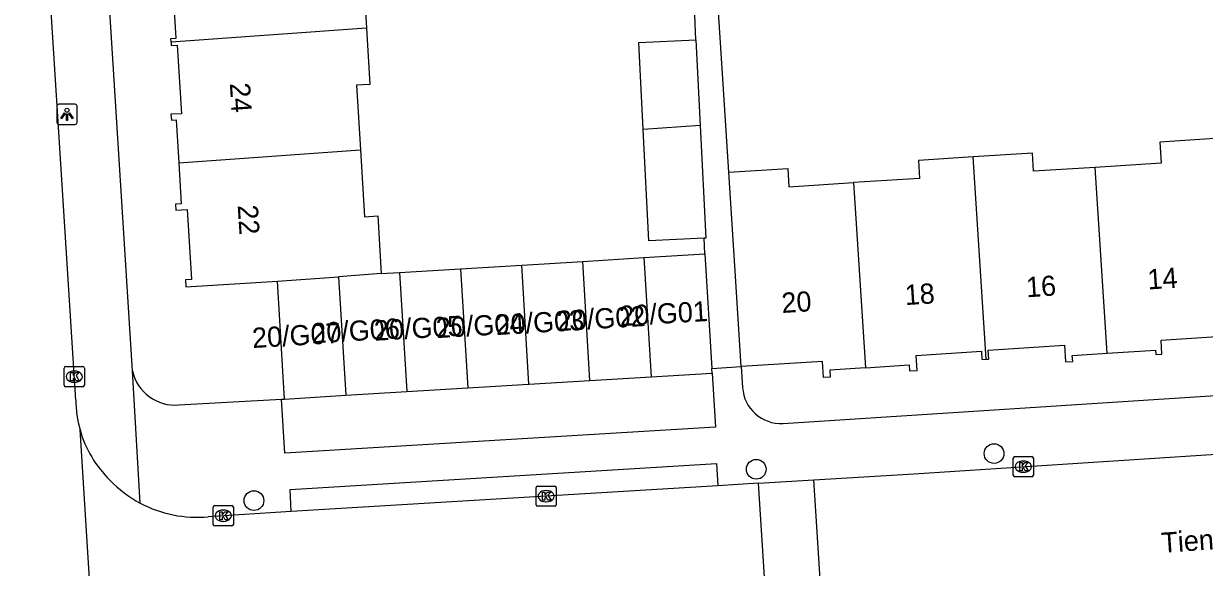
# Model space of a CAD drawing. Extents: x 159689 to 160786, y 387323 to 388339.
# Drawn here: x 160355.7 to 160414.2, y 387632.5 to 387659.4 of the extents above; entities that cross this region are included whole.
import ezdxf

# ---------------------------------------------------------------- set-up
doc = ezdxf.new("R2010")
doc.units = 0
for name, color, linetype in [('IMGEO_Boom', 7, 'Continuous'), ('IMGEO_Kolk', 7, 'Continuous'), ('IMGEO_Lichtpunt', 7, 'Continuous'), ('IMGEO_Openbare_ruimte_label', 7, 'Continuous'), ('IMGEO_Pand', 7, 'Continuous'), ('IMGEO_Pand_nummerreeks', 7, 'Continuous'), ('IMGEO_Parkeervlak_open', 7, 'Continuous'), ('IMGEO_Rijbaan_lokaal_open', 7, 'Continuous'), ('IMGEO_Voetpad_open', 7, 'Continuous')]:
    doc.layers.add(name, color=color, linetype=linetype)

msp = doc.modelspace()

# ---------------------------------------------------------------- linework, layer by layer
at = {"layer": 'IMGEO_Boom'}
for centre in [(160403.793, 387638.14), (160392.006, 387637.36), (160367.114, 387635.807)]:
    msp.add_circle(centre, 0.489, dxfattribs=at)
at = {"layer": 'IMGEO_Kolk'}
for p, q in [((160357.708, 387641.524), (160357.708, 387642.376)), ((160357.783, 387642.45), (160358.635, 387642.45)), ((160358.709, 387642.376), (160358.709, 387641.524)), ((160358.196, 387642.23), (160358.221, 387642.23)), ((160358.635, 387641.45), (160357.783, 387641.45)), ((160358.219, 387641.67), (160358.194, 387641.67)), ((160404.742, 387637.064), (160404.742, 387637.916)), ((160404.817, 387637.99), (160405.669, 387637.99)), ((160405.23, 387637.77), (160405.255, 387637.77)), ((160405.743, 387637.916), (160405.743, 387637.064)), ((160405.253, 387637.21), (160405.228, 387637.21)), ((160381.167, 387636.527), (160382.019, 387636.527)), ((160405.669, 387636.99), (160404.817, 387636.99)), ((160381.092, 387635.601), (160381.092, 387636.453)), ((160381.58, 387636.307), (160381.605, 387636.307)), ((160382.093, 387636.453), (160382.093, 387635.601)), ((160365.094, 387634.633), (160365.094, 387635.485)), ((160365.169, 387635.559), (160366.021, 387635.559)), ((160365.582, 387635.339), (160365.607, 387635.339)), ((160366.095, 387635.485), (160366.095, 387634.633)), ((160382.019, 387635.527), (160381.167, 387635.527)), ((160381.603, 387635.747), (160381.578, 387635.747)), ((160365.605, 387634.779), (160365.58, 387634.779)), ((160366.021, 387634.559), (160365.169, 387634.559))]:
    msp.add_line(p, q, dxfattribs=at)
for points in [[(160357.708, 387641.524), (160357.708, 387642.376)], [(160357.783, 387642.45), (160358.635, 387642.45)], [(160358.709, 387642.376), (160358.709, 387641.524)], [(160358.029, 387642.15), (160358.152, 387642.15), (160358.152, 387641.999), (160358.282, 387642.15), (160358.446, 387642.15), (160358.3, 387641.999), (160358.453, 387641.75), (160358.301, 387641.75), (160358.216, 387641.914), (160358.152, 387641.847), (160358.152, 387641.75), (160358.029, 387641.75), (160358.029, 387642.15)], [(160358.635, 387641.45), (160357.783, 387641.45)], [(160404.742, 387637.064), (160404.742, 387637.916)], [(160404.817, 387637.99), (160405.669, 387637.99)], [(160405.063, 387637.69), (160405.186, 387637.69), (160405.186, 387637.539), (160405.316, 387637.69), (160405.48, 387637.69), (160405.334, 387637.539), (160405.487, 387637.29), (160405.335, 387637.29), (160405.25, 387637.454), (160405.186, 387637.387), (160405.186, 387637.29), (160405.063, 387637.29), (160405.063, 387637.69)], [(160405.743, 387637.916), (160405.743, 387637.064)], [(160381.167, 387636.527), (160382.019, 387636.527)], [(160405.669, 387636.99), (160404.817, 387636.99)], [(160381.092, 387635.601), (160381.092, 387636.453)], [(160381.413, 387636.227), (160381.536, 387636.227), (160381.536, 387636.076), (160381.666, 387636.227), (160381.83, 387636.227), (160381.684, 387636.076), (160381.837, 387635.827), (160381.685, 387635.827), (160381.6, 387635.991), (160381.536, 387635.924), (160381.536, 387635.827), (160381.413, 387635.827), (160381.413, 387636.227)], [(160382.093, 387636.453), (160382.093, 387635.601)], [(160365.094, 387634.633), (160365.094, 387635.485)], [(160365.169, 387635.559), (160366.021, 387635.559)], [(160366.095, 387635.485), (160366.095, 387634.633)], [(160382.019, 387635.527), (160381.167, 387635.527)], [(160365.415, 387635.259), (160365.538, 387635.259), (160365.538, 387635.108), (160365.668, 387635.259), (160365.832, 387635.259), (160365.686, 387635.108), (160365.839, 387634.859), (160365.687, 387634.859), (160365.602, 387635.023), (160365.538, 387634.956), (160365.538, 387634.859), (160365.415, 387634.859), (160365.415, 387635.259)], [(160366.021, 387634.559), (160365.169, 387634.559)]]:
    msp.add_lwpolyline(points, dxfattribs=at)
for centre, start, end in [((160357.785, 387642.374), 91.55205, 178.44795), ((160357.785, 387642.374), 91.55205, 178.44795), ((160358.633, 387642.374), 1.55205, 88.44795), ((160358.633, 387642.374), 1.55205, 88.44795), ((160357.785, 387641.526), 181.55205, 268.44795), ((160357.785, 387641.526), 181.55205, 268.44795), ((160358.633, 387641.526), 271.55205, 358.44795), ((160358.633, 387641.526), 271.55205, 358.44795), ((160404.819, 387637.914), 91.55205, 178.44795), ((160404.819, 387637.914), 91.55205, 178.44795), ((160405.667, 387637.914), 1.55205, 88.44795), ((160405.667, 387637.914), 1.55205, 88.44795), ((160381.169, 387636.451), 91.55205, 178.44795), ((160381.169, 387636.451), 91.55205, 178.44795), ((160382.017, 387636.451), 1.55205, 88.44795), ((160382.017, 387636.451), 1.55205, 88.44795), ((160404.819, 387637.066), 181.55205, 268.44795), ((160404.819, 387637.066), 181.55205, 268.44795), ((160405.667, 387637.066), 271.55205, 358.44795), ((160405.667, 387637.066), 271.55205, 358.44795), ((160365.171, 387635.483), 91.55205, 178.44795), ((160365.171, 387635.483), 91.55205, 178.44795), ((160366.019, 387635.483), 1.55205, 88.44795), ((160366.019, 387635.483), 1.55205, 88.44795), ((160381.169, 387635.603), 181.55205, 268.44795), ((160381.169, 387635.603), 181.55205, 268.44795), ((160382.017, 387635.603), 271.55205, 358.44795), ((160382.017, 387635.603), 271.55205, 358.44795), ((160365.171, 387634.635), 181.55205, 268.44795), ((160365.171, 387634.635), 181.55205, 268.44795), ((160366.019, 387634.635), 271.55205, 358.44795), ((160366.019, 387634.635), 271.55205, 358.44795)]:
    msp.add_arc(centre, 0.0765, start, end, dxfattribs=at)
for centre, major_axis, ratio, start_param, end_param in [((160358.195, 387641.95), (-0.387, 0.002), 0.722429, 4.712389, 7.853982), ((160358.22, 387641.95), (-0.39, 0.002), 0.717154, 1.570796, 4.712389), ((160405.229, 387637.49), (-0.387, 0.002), 0.722429, 4.712389, 7.853982), ((160405.254, 387637.49), (-0.39, 0.002), 0.717154, 1.570796, 4.712389), ((160381.579, 387636.027), (-0.387, 0.002), 0.722429, 4.712389, 7.853982), ((160381.604, 387636.027), (-0.39, 0.002), 0.717154, 1.570796, 4.712389), ((160365.581, 387635.059), (-0.387, 0.002), 0.722429, 4.712389, 7.853982), ((160365.606, 387635.059), (-0.39, 0.002), 0.717154, 1.570796, 4.712389)]:
    msp.add_ellipse(centre, major_axis=major_axis, ratio=ratio, start_param=start_param, end_param=end_param, dxfattribs=at)
at = {"layer": 'IMGEO_Lichtpunt'}
for p, q in [((160357.35, 387655.351), (160357.35, 387654.544)), ((160357.35, 387655.351), (160357.35, 387654.544)), ((160358.252, 387655.446), (160357.444, 387655.446)), ((160358.252, 387655.446), (160357.444, 387655.446)), ((160358.346, 387654.544), (160358.346, 387655.351)), ((160358.346, 387654.544), (160358.346, 387655.351)), ((160357.444, 387654.45), (160358.252, 387654.45)), ((160357.444, 387654.45), (160358.252, 387654.45))]:
    msp.add_line(p, q, dxfattribs=at)
for points in [[(160357.724, 387655.015), (160357.763, 387654.987), (160357.575, 387654.725), (160357.537, 387654.752), (160357.724, 387655.015)], [(160357.826, 387654.967), (160357.873, 387654.967), (160357.873, 387654.645), (160357.826, 387654.645), (160357.826, 387654.967)], [(160357.936, 387654.987), (160357.974, 387655.014), (160358.161, 387654.752), (160358.122, 387654.724), (160357.936, 387654.987)]]:
    msp.add_lwpolyline(points, dxfattribs=at)
msp.add_circle((160357.849, 387655.149), 0.0994, dxfattribs=at)
for centre, start, end in [((160357.444, 387655.351), 90, 180), ((160357.444, 387655.351), 90, 180), ((160358.252, 387655.351), 0, 90), ((160358.252, 387655.351), 0, 90), ((160357.444, 387654.544), 180, 270), ((160357.444, 387654.544), 180, 270), ((160358.252, 387654.544), 270, 0), ((160358.252, 387654.544), 270, 360)]:
    msp.add_arc(centre, 0.0946, start, end, dxfattribs=at)
at = {"layer": 'IMGEO_Pand'}
for points in [[(160371.578, 387665.157), (160371.785, 387661.735), (160372.54, 387661.78), (160372.694, 387659.22)], [(160363.008, 387658.526), (160362.998, 387658.697), (160363.26, 387658.713), (160363.05, 387662.183), (160362.474, 387662.149), (160362.456, 387662.446), (160362.685, 387662.46), (160362.561, 387664.509)], [(160372.694, 387659.22), (160363.008, 387658.526)], [(160372.694, 387659.22), (160372.863, 387656.428), (160372.195, 387656.387), (160372.388, 387653.183)], [(160363.008, 387658.526), (160363.018, 387658.361), (160363.316, 387658.379), (160363.521, 387654.978), (160363.003, 387654.946), (160363.02, 387654.659), (160363.258, 387654.674), (160363.387, 387652.537)], [(160386.405, 387654.189), (160386.19, 387658.497), (160389.018, 387658.638)], [(160389.018, 387658.638), (160389.23, 387654.392)], [(160389.23, 387654.392), (160386.405, 387654.189)], [(160389.424, 387648.811), (160386.681, 387648.673), (160386.405, 387654.189)], [(160389.23, 387654.392), (160389.509, 387648.815), (160389.424, 387648.811)], [(160414.731, 387653.741), (160412.012, 387653.567), (160412.079, 387652.529), (160408.81, 387652.32)], [(160363.387, 387652.537), (160372.388, 387653.183)], [(160372.388, 387653.183), (160372.588, 387649.875), (160373.249, 387649.915), (160373.422, 387647.059)], [(160408.81, 387652.32), (160405.753, 387652.124), (160405.695, 387653.022), (160402.765, 387652.834)], [(160363.387, 387652.537), (160363.51, 387650.505), (160363.231, 387650.488), (160363.249, 387650.19), (160363.809, 387650.224), (160364.018, 387646.76), (160363.714, 387646.742), (160363.735, 387646.404), (160368.283, 387646.679)], [(160402.765, 387652.834), (160400.048, 387652.66), (160400.105, 387651.774), (160396.834, 387651.564)], [(160403.407, 387642.811), (160402.765, 387652.834)], [(160409.4, 387643.116), (160408.81, 387652.32)], [(160390.646, 387652.075), (160393.568, 387652.262), (160393.626, 387651.359), (160396.834, 387651.564)], [(160391.262, 387642.446), (160390.943, 387647.436), (160390.646, 387652.075)], [(160396.834, 387651.564), (160397.422, 387642.39)], [(160380.384, 387647.48), (160383.411, 387647.663)], [(160383.411, 387647.663), (160386.437, 387647.846)], [(160383.767, 387641.756), (160383.411, 387647.663)], [(160386.437, 387647.846), (160389.463, 387648.029)], [(160386.437, 387647.846), (160386.794, 387641.939)], [(160389.463, 387648.029), (160389.806, 387642.353)], [(160373.422, 387647.059), (160371.307, 387646.903)], [(160373.422, 387647.059), (160374.332, 387647.114)], [(160374.332, 387647.114), (160377.358, 387647.297)], [(160374.332, 387647.114), (160374.689, 387641.208)], [(160377.358, 387647.297), (160380.384, 387647.48)], [(160377.358, 387647.297), (160377.715, 387641.391)], [(160380.741, 387641.573), (160380.384, 387647.48)], [(160368.283, 387646.679), (160371.307, 387646.903)], [(160368.636, 387640.842), (160368.283, 387646.679)], [(160371.307, 387646.903), (160371.662, 387641.025)], [(160409.4, 387643.116), (160411.798, 387643.269), (160411.812, 387643.051), (160412.112, 387643.07), (160412.068, 387643.76), (160415.35, 387643.97)], [(160397.422, 387642.39), (160399.583, 387642.528), (160399.602, 387642.238), (160399.977, 387642.262), (160399.93, 387643.002), (160403.168, 387643.209), (160403.194, 387642.797), (160403.407, 387642.811)], [(160403.407, 387642.811), (160403.529, 387642.819), (160403.501, 387643.267), (160407.28, 387643.509), (160407.333, 387642.677), (160407.691, 387642.7), (160407.671, 387643.005), (160409.4, 387643.116)], [(160397.422, 387642.39), (160395.646, 387642.276), (160395.669, 387641.926), (160395.342, 387641.905), (160395.29, 387642.704), (160391.262, 387642.446)], [(160383.767, 387641.756), (160386.794, 387641.939)], [(160386.794, 387641.939), (160389.82, 387642.122)], [(160389.82, 387642.122), (160389.806, 387642.353)], [(160371.662, 387641.025), (160374.689, 387641.208)], [(160374.689, 387641.208), (160377.715, 387641.391)], [(160377.715, 387641.391), (160380.741, 387641.573)], [(160380.741, 387641.573), (160383.767, 387641.756)], [(160368.636, 387640.842), (160371.662, 387641.025)]]:
    msp.add_lwpolyline(points, dxfattribs=at)
at = {"layer": 'IMGEO_Parkeervlak_open'}
msp.add_lwpolyline([(160368.485, 387640.833), (160368.636, 387640.842)], dxfattribs=at)
at = {"layer": 'IMGEO_Rijbaan_lokaal_open'}
for points in [[(160358.282, 387640.789), (160355.699, 387681.651)], [(160394.868, 387636.835), (160399.818, 387637.136), (160434.363, 387639.379), (160436.714, 387639.529)], [(160359.584, 387621.896), (160358.496, 387639.308)], [(160390.097, 387636.546), (160368.965, 387635.262)], [(160392.113, 387636.668), (160390.097, 387636.546)], [(160392.113, 387636.668), (160394.868, 387636.835)], [(160392.558, 387629.688), (160392.113, 387636.668)], [(160395.312, 387629.855), (160394.868, 387636.835)], [(160368.965, 387635.262), (160364.846, 387635.012)]]:
    msp.add_lwpolyline(points, dxfattribs=at)
for centre, radius, start, end in [((160363.843, 387640.837), 5.561, 180.49044, 195.95388), ((160363.897, 387640.842), 5.615, 195.85184, 225.68819), ((160364.291, 387640.948), 5.97, 223.69684, 241.81991), ((160364.273, 387640.927), 5.943, 241.87695, 275.52932)]:
    msp.add_arc(centre, radius, start, end, dxfattribs=at)
at = {"layer": 'IMGEO_Voetpad_open'}
for points in [[(160361.099, 387642.245), (160358.698, 387680.238)], [(160390.646, 387652.075), (160389.992, 387662.35), (160391.102, 387662.421)], [(160389.018, 387658.638), (160388.907, 387661.102)], [(160389.463, 387648.029), (160389.424, 387648.811)], [(160393.335, 387639.632), (160449.718, 387643.285)], [(160389.806, 387642.353), (160391.262, 387642.446)], [(160391.262, 387642.446), (160391.329, 387641.407)], [(160361.472, 387635.686), (160361.099, 387642.245)], [(160389.82, 387642.122), (160389.982, 387639.449), (160368.647, 387638.16), (160368.485, 387640.833)], [(160363.393, 387640.547), (160368.485, 387640.833)], [(160368.965, 387635.262), (160368.903, 387636.358), (160390.035, 387637.642), (160390.097, 387636.546)]]:
    msp.add_lwpolyline(points, dxfattribs=at)
for centre, radius, start, end in [((160363.199, 387642.684), 2.145, 191.79774, 275.18518), ((160393.225, 387641.529), 1.9, 183.68139, 273.31088)]:
    msp.add_arc(centre, radius, start, end, dxfattribs=at)

# ---------------------------------------------------------------- texts
at = {"layer": 'IMGEO_Openbare_ruimte_label'}
msp.add_text('Tiengemetenstraat', height=1, rotation=3.8979, dxfattribs=at).set_placement((160412.116, 387633.218))
at = {"layer": 'IMGEO_Pand_nummerreeks'}
for s, rotation, p in [('24', 273.6783, (160365.917, 387656.482)), ('22', 273.6783, (160366.306, 387650.436)), ('14', 3.67209, (160411.425, 387646.266)), ('18', 3.67209, (160399.395, 387645.493)), ('16', 3.67209, (160405.408, 387645.879)), ('20', 3.67209, (160393.288, 387645.101)), ('20/G02', 3.33385, (160382.159, 387644.205)), ('20/G01', 3.33385, (160385.254, 387644.451)), ('20/G06', 3.33385, (160369.988, 387643.596)), ('20/G05', 3.33385, (160373.097, 387643.727)), ('20/G04', 3.33385, (160376.163, 387643.857)), ('20/G03', 3.33385, (160379.121, 387644.009)), ('20/G07', 3.33385, (160367.052, 387643.366))]:
    msp.add_text(s, height=1, rotation=rotation, dxfattribs=at).set_placement(p)

doc.saveas('drawing.dxf')
